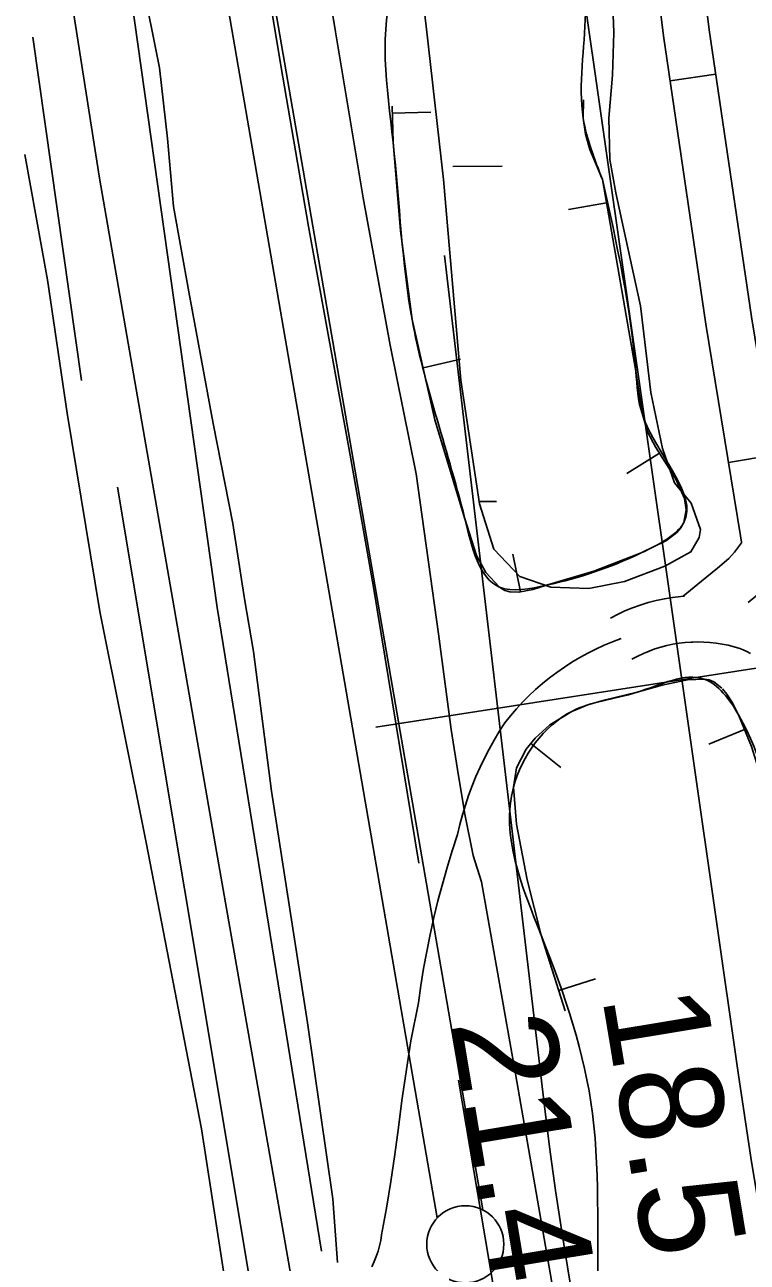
# Model space of a CAD drawing. Extents: x 3419139 to 3457078, y 540382 to 565875.
# Drawn here: x 3437423 to 3437891, y 547584 to 548386 of the extents above; entities that cross this region are included whole.
import ezdxf

# ---------------------------------------------------------------- set-up
doc = ezdxf.new("R2010")
doc.units = 0
for name, color, linetype in [('V-BORW-LINE', 7, 'Continuous'), ('V-DTCH-CNTR', 7, 'Continuous'), ('V-FLOD-BASE', 7, 'Continuous'), ('V-LEVE-TOET', 7, 'Continuous'), ('V-RIVR-RANG', 7, 'Continuous'), ('V-ROAD-CNTR', 7, 'Continuous'), ('V-SURV-LINE', 7, 'Continuous'), ('V-TOPO-MINR', 7, 'Continuous'), ('V-TOPO-SHOR', 7, 'Continuous'), ('V-WETL-SWMP', 7, 'Continuous')]:
    doc.layers.add(name, color=color, linetype=linetype)

msp = doc.modelspace()

# ---------------------------------------------------------------- linework, layer by layer
at = {"layer": 'V-BORW-LINE'}
for p, q in [((3437661.21, 548329.26), (3437686.21, 548329.89)), ((3437800.21, 548270.94), (3437775.58, 548266.65)), ((3437681.19, 548164.16), (3437705.56, 548169.72)), ((3437834.51, 548108.78), (3437813.34, 548095.48)), ((3437744.4, 548018.77), (3437739.31, 548043.24)), ((3437889.73, 547929.59), (3437866.57, 547920.18)), ((3437751.13, 547920.59), (3437770.59, 547904.9)), ((3437769.16, 547760.4), (3437793, 547767.93))]:
    msp.add_line(p, q, dxfattribs=at)
for points in [[(3437661.1, 548333.7), (3437661.69, 548310.41), (3437666.57, 548252.86), (3437674.05, 548195.42), (3437688.91, 548130.34), (3437708.28, 548066.19), (3437715.9, 548042.38), (3437721.8, 548031.44), (3437730.79, 548021.9), (3437734.27, 548019.81), (3437737.49, 548018.82), (3437743.38, 548018.56), (3437752.44, 548020.44), (3437761.19, 548023.09), (3437792.04, 548032.15), (3437822.63, 548044.07), (3437839, 548052.11), (3437845.84, 548057.29), (3437848.46, 548060.36), (3437850.37, 548063.85), (3437851.91, 548072.01), (3437850.77, 548079.27), (3437844.89, 548092.26), (3437832.27, 548112.35), (3437826.86, 548122.64), (3437823.68, 548133.09), (3437821.45, 548147.45), (3437819.19, 548161.82), (3437808.38, 548224.04), (3437797.56, 548286.09)], [(3437797.56, 548286.09), (3437789.38, 548305.61), (3437786.62, 548315.61), (3437785.07, 548325.86), (3437785.29, 548337.81)], [(3437874.95, 547956.37), (3437869.72, 547960.45), (3437866.74, 547961.7), (3437863.56, 547962.27), (3437852.74, 547961.81), (3437836.34, 547958.31), (3437820.03, 547953.79), (3437798.69, 547948.64), (3437788.12, 547945.53), (3437777.59, 547941.33), (3437763.35, 547932.61), (3437753.93, 547924.06), (3437748.06, 547916.78), (3437741.88, 547904.86), (3437739.77, 547892.28), (3437741.69, 547868.31), (3437748.64, 547832.1), (3437757.83, 547796.3), (3437773.31, 547747.27)], [(3437919.64, 547763.15), (3437913.72, 547793.04), (3437910.67, 547824.37), (3437908.76, 547855.91), (3437900.71, 547897.9), (3437894.23, 547918.49), (3437885.89, 547939.05), (3437881.9, 547946.92), (3437878.23, 547952.56), (3437875.41, 547955.89)]]:
    msp.add_lwpolyline(points, dxfattribs=at)
for points in [[(3437797.56, 548286.09), (3437785.07, 548325.86), (3437786.54, 548393.95), (3437780.76, 548454.33), (3437760.88, 548557.15), (3437733, 548664.41), (3437711.51, 548755.66), (3437691.19, 548810.55), (3437649.98, 548793.87), (3437637.73, 548747.4), (3437631.02, 548678.12), (3437623.85, 548603.6), (3437639.65, 548562.2), (3437673.91, 548531.31), (3437684.91, 548464.48), (3437663.07, 548414.18), (3437661.69, 548310.41), (3437674.05, 548195.42), (3437708.28, 548066.19), (3437730.79, 548021.9), (3437761.19, 548023.09), (3437822.63, 548044.07), (3437850.37, 548063.85), (3437823.68, 548133.09), (3437819.19, 548161.82), (3437797.56, 548286.09)], [(3437936.21, 547684.84), (3437926.21, 547731.42), (3437913.72, 547793.04), (3437908.76, 547855.91), (3437885.89, 547939.05), (3437863.56, 547962.27), (3437820.03, 547953.79), (3437777.59, 547941.33), (3437739.77, 547892.28), (3437757.83, 547796.3), (3437791.08, 547680.71), (3437795.39, 547550.59), (3437811.85, 547419.54), (3437831.93, 547317.5), (3437882.76, 547235.73), (3437948.8, 547187.34), (3437993.6, 547180.05), (3438007.06, 547203.75), (3437997.09, 547278.15), (3437990.63, 547364.27), (3437969.59, 547449.85), (3437963.73, 547519.12), (3437944.98, 547579.6), (3437939.12, 547623.72), (3437936.21, 547684.84)]]:
    msp.add_spline(points, degree=3, dxfattribs=at)
at = {"layer": 'V-DTCH-CNTR'}
for points in [[(3437471.48, 548006.12), (3437450.33, 548134.78), (3437437.54, 548221.2), (3437422.78, 548302.43)], [(3437471.48, 548006.12), (3437501.63, 547856.44), (3437537.51, 547670.78), (3437556.56, 547547.82), (3437563.93, 547489.72), (3437566.51, 547474.23)]]:
    msp.add_lwpolyline(points, dxfattribs=at)
at = {"layer": 'V-FLOD-BASE'}
msp.add_line((3437649.12, 548021.93), (3437678.41, 547842.87), dxfattribs=at)
for points in [[(3437649.12, 548021.93), (3437634.29, 548105.05), (3437606.93, 548255.79), (3437588.86, 548360.05), (3437569.87, 548474.63), (3437548.54, 548588.28), (3437545.3, 548611.29), (3437543.94, 548631.94), (3437543.05, 548653.54), (3437546.02, 548721.6), (3437548.9, 548747.88), (3437548.02, 548772.76), (3437545.72, 548796.23), (3437543.46, 548834.73), (3437537.91, 548873.24)], [(3437704.22, 547702.27), (3437748.56, 547440.33)]]:
    msp.add_lwpolyline(points, dxfattribs=at)
at = {"layer": 'V-LEVE-TOET'}
msp.add_line((3437691.13, 547991.67), (3437699.32, 547929.69), dxfattribs=at)
for points in [[(3437691.13, 547991.67), (3437676.65, 548095.24), (3437659.78, 548178.82), (3437642.35, 548274.17), (3437624.35, 548381.88), (3437595.33, 548556.67), (3437585.46, 548613.76), (3437582.58, 548643.19), (3437580.86, 548659.66), (3437580.89, 548676.14), (3437585.68, 548709.07), (3437590.45, 548737.89), (3437590.51, 548766.13), (3437589.39, 548790.84), (3437587.68, 548814.96), (3437587.12, 548826.73)], [(3437440, 548809.41), (3437448.8, 548800.57), (3437452.89, 548787.62), (3437459.85, 548741.71), (3437460.82, 548652.87), (3437464.28, 548619.92), (3437470.67, 548584.61), (3437474.73, 548558.12), (3437478.78, 548527.52), (3437493.33, 548456.89), (3437498.53, 548416.87), (3437510.17, 548358.6), (3437515.36, 548312.7), (3437519.38, 548268.57), (3437529.25, 548213.24), (3437544.94, 548127.9), (3437557.74, 548063.16), (3437565.28, 548014.31), (3437571.08, 547980.17)], [(3437571.08, 547980.17), (3437582.87, 547889.64), (3437606.22, 547739.53), (3437622.63, 547625.37), (3437625.61, 547584.01)], [(3437699.32, 547929.69), (3437704.1, 547899.51), (3437707.79, 547877.77), (3437708.14, 547875.88), (3437713.73, 547847.88), (3437719.08, 547830.88)], [(3437719.08, 547830.88), (3437741.13, 547706.39), (3437774.05, 547517.75)]]:
    msp.add_lwpolyline(points, dxfattribs=at)
at = {"layer": 'V-RIVR-RANG'}
msp.add_line((3437650.46, 547931.08), (3438638.6, 548084.6), dxfattribs=at)
at = {"layer": 'V-ROAD-CNTR'}
for p, q in [((3437841.4, 548350.06), (3437871.08, 548354.44)), ((3437879.32, 548102.73), (3437908.93, 548107.57))]:
    msp.add_line(p, q, dxfattribs=at)
for points in [[(3437892.14, 548011.85), (3437900.66, 548019.03), (3437906.18, 548025.31), (3437909.4, 548029.31), (3437914.79, 548037.36), (3437918.58, 548048.64), (3437916.69, 548060.1), (3437894.29, 548197.09), (3437866.82, 548383.28), (3437857.29, 548460.94), (3437848.38, 548545.49), (3437832.36, 548664.77), (3437812.51, 548790.83), (3437808.71, 548819.16), (3437807.22, 548831.32), (3437801.51, 548846.11), (3437777.86, 548883.74), (3437739.33, 548962.52), (3437732.85, 548984.46), (3437730.79, 548997.04), (3437731.74, 549005.01), (3437734.41, 549015.58), (3437740.62, 549028.44), (3437752.8, 549041.72)], [(3437849.83, 548015.94), (3437861.76, 548025.83), (3437872.13, 548034.22), (3437879.61, 548040.52), (3437883.21, 548044.61), (3437885.2, 548047.09), (3437887.63, 548050.72), (3437887.77, 548051.12), (3437887.09, 548055.25), (3437864.64, 548192.48), (3437837.09, 548379.26), (3437827.48, 548457.54), (3437818.59, 548541.92), (3437802.67, 548660.44), (3437782.82, 548786.5), (3437778.95, 548815.34), (3437777.89, 548823.98)], [(3437424.56, 548584.84), (3437471.34, 548286.96), (3437547.21, 547850.62), (3437626.29, 547399.66), (3437698.1, 547005.55), (3437739.37, 546754.8), (3437787.6, 546404.01), (3437831.13, 546060.96), (3437857.74, 545838.93)], [(3437802.75, 548001.87), (3437807.21, 548004.19), (3437812.08, 548006.44), (3437817.05, 548008.48), (3437822.1, 548010.28), (3437827.23, 548011.87), (3437832.43, 548013.21), (3437837.68, 548014.32), (3437842.97, 548015.19), (3437848.3, 548015.83), (3437850.66, 548016)], [(3437707.79, 547877.77), (3437708.65, 547880.64), (3437710.73, 547886.87), (3437713.01, 547893.04), (3437715.48, 547899.14), (3437718.13, 547905.15), (3437720.98, 547911.08), (3437724, 547916.92), (3437727.21, 547922.67), (3437730.6, 547928.31), (3437734.16, 547933.84), (3437737.85, 547938.45), (3437741.7, 547942.92), (3437745.72, 547947.26), (3437749.88, 547951.45), (3437754.2, 547955.48), (3437758.65, 547959.36), (3437763.24, 547963.08), (3437767.96, 547966.64), (3437772.81, 547970.02), (3437777.77, 547973.22), (3437782.85, 547976.25), (3437788.02, 547979.09), (3437793.3, 547981.74), (3437798.67, 547984.21), (3437804.12, 547986.48), (3437809.66, 547988.56)], [(3437816.56, 547975.24), (3437820.43, 547977.25), (3437824.07, 547978.94), (3437827.79, 547980.46), (3437831.57, 547981.81), (3437835.41, 547982.99), (3437839.29, 547984), (3437843.23, 547984.83), (3437847.19, 547985.48), (3437851.18, 547985.96), (3437855.18, 547986.25), (3437856.07, 547986.28), (3437859.19, 547986.37), (3437863.21, 547986.3), (3437867.22, 547986.05), (3437871.21, 547985.62), (3437875.18, 547985.02), (3437879.12, 547984.23), (3437883.01, 547983.27), (3437886.6, 547982.21), (3437888.91, 547981.32), (3437891.3, 547980.22), (3437893.61, 547978.98)], [(3437678.17, 547752.44), (3437679.74, 547763.56), (3437681.53, 547774.66), (3437683.53, 547785.71), (3437685.75, 547796.72), (3437688.19, 547807.68), (3437690.85, 547818.59), (3437693.72, 547829.44), (3437696.8, 547840.23), (3437700.09, 547850.95), (3437703.59, 547861.6), (3437705.08, 547868), (3437706.77, 547874.35), (3437707.79, 547877.77)], [(3437678.17, 547752.44), (3437673.27, 547727.67), (3437667.29, 547689.01), (3437665.26, 547671.53), (3437662.94, 547654.07), (3437660.34, 547636.67), (3437657.46, 547619.31), (3437654.3, 547602), (3437653.74, 547598.43), (3437652.97, 547594.9), (3437652, 547591.41), (3437650.83, 547587.99), (3437649.48, 547584.64), (3437647.92, 547581.37)]]:
    msp.add_lwpolyline(points, dxfattribs=at)
at = {"layer": 'V-SURV-LINE'}
for points in [[(3437496.16, 548912.7), (3437719.95, 547618.13)], [(3437496.16, 548912.7), (3437719.95, 547618.13)], [(3437690.39, 547613.03), (3437466.6, 548907.59)], [(3437690.39, 547613.03), (3437466.6, 548907.59)]]:
    msp.add_lwpolyline(points, dxfattribs=at)
msp.add_circle((3437708.57, 547595.9), 25, dxfattribs=at)
at = {"layer": 'V-TOPO-MINR'}
for points in [[(3437947.81, 547336.02), (3437902.88, 547597.29), (3437898.28, 547624.7), (3437893.84, 547652.14), (3437889.63, 547679.62), (3437885.58, 547707.12), (3437783.58, 548419.71)], [(3437695.05, 548236.95), (3437759.72, 547687.15), (3437763.25, 547658.95), (3437767.07, 547630.79), (3437771.31, 547602.69), (3437775.84, 547574.63), (3437780.78, 547546.63), (3437785.95, 547518.69), (3437791.51, 547490.82), (3437797.31, 547462.99), (3437839.45, 547267.42)]]:
    msp.add_lwpolyline(points, dxfattribs=at)
at = {"layer": 'V-TOPO-SHOR'}
for p, q in [((3437547.54, 548008.74), (3437457.52, 548647.43)), ((3437427.97, 548378.43), (3437459.67, 548155.79)), ((3437483.01, 548086.76), (3437577.68, 547518.71)), ((3437547.54, 548008.74), (3437615.34, 547591.4))]:
    msp.add_line(p, q, dxfattribs=at)
at = {"layer": 'V-WETL-SWMP'}
for p, q in [((3437700.41, 548294.6), (3437732.41, 548294.74)), ((3437717.64, 548077.43), (3437728.77, 548077.48))]:
    msp.add_line(p, q, dxfattribs=at)
msp.add_lwpolyline([(3437804.12, 548404.58), (3437804.84, 548381.47), (3437804.01, 548353.74), (3437801.63, 548326.02), (3437802.34, 548299.06), (3437806.15, 548277.48), (3437812.25, 548249.73), (3437822.16, 548204.26), (3437828.96, 548148.02), (3437836.58, 548111.79), (3437844.24, 548089.44), (3437854.99, 548076.32), (3437861.12, 548059.36), (3437860.33, 548053.97), (3437854.92, 548044.74), (3437837.95, 548035.53), (3437811.74, 548025.58), (3437788.62, 548021.01), (3437763.97, 548021.83), (3437743.96, 548028.81), (3437727.05, 548046.57), (3437717.88, 548075.86), (3437705.73, 548156), (3437694.47, 548286.2), (3437683.14, 548385.6), (3437663.48, 548548.95)], dxfattribs=at)

# ---------------------------------------------------------------- texts
at = {"layer": 'V-RIVR-RANG'}
for s, p in [('18.5', (3437797.2, 547756.33)), ('21.4', (3437698.58, 547739.73))]:
    msp.add_text(s, height=67, rotation=279.41833, dxfattribs=at).set_placement(p)

doc.saveas('drawing.dxf')
